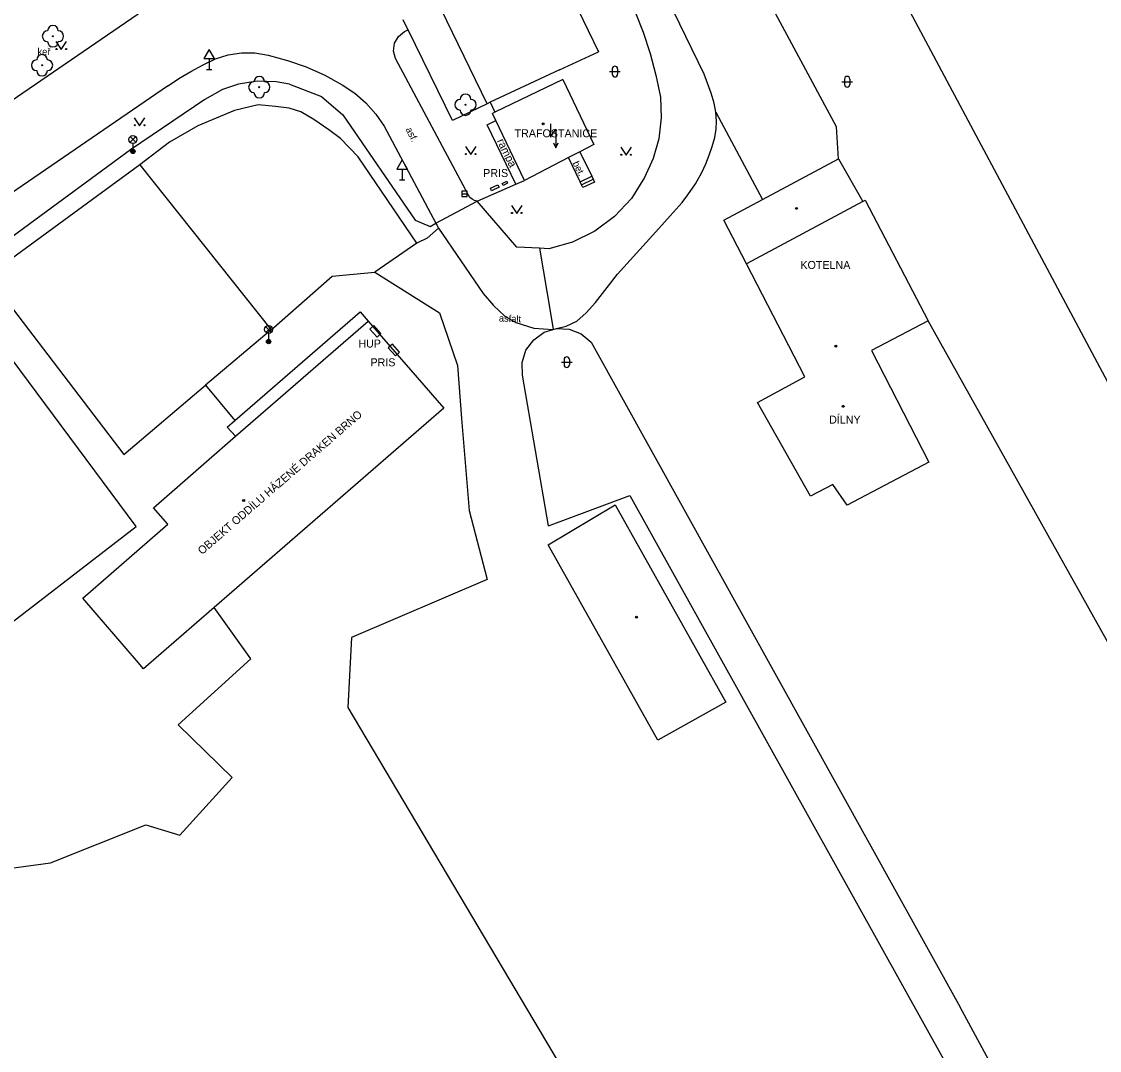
# Model space of a CAD drawing. Extents: x -600391 to -599491, y -1160176 to -1159402.
# Drawn here: x -599693.4 to -599592.4, y -1159796.2 to -1159699.8 of the extents above; entities that cross this region are included whole.
import ezdxf

# ---------------------------------------------------------------- set-up
doc = ezdxf.new("R2010")
doc.units = 0
for name, color, linetype in [('Level 10', 7, 'Continuous'), ('Level 11', 7, 'Continuous'), ('Level 22', 7, 'Continuous'), ('Level 24', 7, 'Continuous'), ('Level 27', 7, 'Continuous'), ('Level 33', 7, 'Continuous'), ('Level 34', 7, 'Continuous'), ('Level 36', 7, 'Continuous'), ('Level 39', 7, 'Continuous'), ('Level 40', 7, 'Continuous'), ('Level 41', 7, 'Continuous'), ('Level 42', 7, 'Continuous'), ('Level 5', 7, 'Continuous'), ('Level 7', 7, 'Continuous'), ('Level 8', 7, 'Continuous')]:
    doc.layers.add(name, color=color, linetype=linetype)

msp = doc.modelspace()

# ---------------------------------------------------------------- linework, layer by layer
at = {"layer": 'Level 10'}
for points in [[(-599616.85, -1159712.62), (-599617.03, -1159709.62), (-599628.71, -1159687.88), (-599635.73, -1159691.69), (-599639.93, -1159682.27)], [(-599681.97, -1159698.73), (-599694.34, -1159707.24)], [(-599635.92, -1159698.79), (-599635.15, -1159700.75), (-599634.49, -1159702.75), (-599633.95, -1159704.79)], [(-599658.33, -1159703.24), (-599658.52, -1159702.53), (-599658.44, -1159701.8), (-599658.08, -1159701.16)], [(-599658.08, -1159701.16), (-599657.5, -1159700.7)], [(-599657.5, -1159700.7), (-599657.17, -1159700.54)], [(-599676.37, -1159703.81), (-599675.2, -1159703.25)], [(-599675.2, -1159703.25), (-599674.01, -1159702.87)], [(-599674.01, -1159702.87), (-599672.77, -1159702.69)], [(-599672.77, -1159702.69), (-599671.52, -1159702.7), (-599670.29, -1159702.91)], [(-599670.29, -1159702.91), (-599668.47, -1159703.4), (-599666.7, -1159704.02), (-599664.98, -1159704.79), (-599663.33, -1159705.69)], [(-599651.52, -1159716.03), (-599658.33, -1159703.24)], [(-599679.71, -1159705.81), (-599678.63, -1159705.1), (-599677.51, -1159704.43), (-599676.37, -1159703.81)], [(-599633.95, -1159704.79), (-599633.52, -1159706.85)], [(-599679.71, -1159705.81), (-599696.04, -1159717), (-599699.69, -1159719.51), (-599700.44, -1159720.03)], [(-599663.33, -1159705.69), (-599662.17, -1159706.47), (-599661.12, -1159707.39), (-599660.19, -1159708.43), (-599659.4, -1159709.58)], [(-599633.52, -1159706.85), (-599633.44, -1159708.8), (-599633.67, -1159710.74), (-599634.2, -1159712.61), (-599635.02, -1159714.39)], [(-599659.4, -1159709.58), (-599654.56, -1159718.66), (-599654.31, -1159719.13)], [(-599654.31, -1159719.13), (-599655.37, -1159720.06), (-599656.35, -1159720.54), (-599661.83, -1159712.45)], [(-599635.02, -1159714.39), (-599636.25, -1159716.34), (-599637.82, -1159718.04), (-599639.67, -1159719.42), (-599641.75, -1159720.45), (-599643.99, -1159721.06)], [(-599650.94, -1159716.53), (-599651.17, -1159716.41), (-599651.37, -1159716.24), (-599651.52, -1159716.03)], [(-599650.69, -1159716.59), (-599650.94, -1159716.53)], [(-599643.99, -1159721.06), (-599644.85, -1159721.01), (-599646.97, -1159720.89), (-599650.69, -1159716.59)], [(-599646.45, -1159732.9), (-599646.48, -1159731.7), (-599646.12, -1159730.55), (-599645.4, -1159729.58), (-599644.42, -1159728.88), (-599643.56, -1159728.63), (-599643.26, -1159728.54), (-599642.06, -1159728.59), (-599640.94, -1159729.03), (-599640.01, -1159729.8)], [(-599644, -1159747.03), (-599646.45, -1159732.9)]]:
    msp.add_lwpolyline(points, dxfattribs=at)
at = {"layer": 'Level 11'}
for points in [[(-599569.11, -1159775.68), (-599618.27, -1159683.56)], [(-599643.26, -1159728.54), (-599642.35, -1159728.32), (-599641.35, -1159727.84), (-599640.48, -1159727.05), (-599639.61, -1159726.1), (-599638.5, -1159724.67), (-599637.54, -1159723.44), (-599633.68, -1159719.15), (-599632.61, -1159717.98), (-599631.49, -1159716.72), (-599630.95, -1159715.99), (-599630.24, -1159714.98), (-599629.64, -1159713.91), (-599629.28, -1159713.1), (-599628.96, -1159712.28), (-599628.68, -1159711.47), (-599628.44, -1159710.64), (-599628.31, -1159709.86), (-599628.28, -1159709.09), (-599628.33, -1159708.24), (-599628.49, -1159707.4), (-599628.77, -1159706.48), (-599629.44, -1159704.7), (-599635.73, -1159691.69)], [(-599661.83, -1159712.45), (-599663.5, -1159710.72), (-599664.58, -1159709.92), (-599665.99, -1159708.94), (-599667.23, -1159708.21), (-599668.31, -1159707.88), (-599669.6, -1159707.74), (-599671.22, -1159707.58), (-599673.43, -1159708.09), (-599676.87, -1159709.55), (-599679.52, -1159711.07), (-599682.29, -1159713.18), (-599669.98, -1159728.66)], [(-599628.33, -1159708.24), (-599623.96, -1159716.44)], [(-599647.08, -1159715), (-599649.77, -1159709.43), (-599648.95, -1159709.03)], [(-599641.04, -1159714.78), (-599642.15, -1159712.51)], [(-599641.08, -1159711.96), (-599639.96, -1159714.26)], [(-599682.29, -1159713.18), (-599696.56, -1159723.62), (-599683.81, -1159740.34), (-599676.15, -1159733.85)], [(-599641.04, -1159714.78), (-599639.96, -1159714.26)], [(-599640.91, -1159715.05), (-599639.83, -1159714.53)], [(-599639.83, -1159714.53), (-599639.7, -1159714.8), (-599640.78, -1159715.32), (-599640.91, -1159715.05)], [(-599639.96, -1159714.26), (-599639.83, -1159714.53)], [(-599640.91, -1159715.05), (-599641.04, -1159714.78)], [(-599654.31, -1159719.13), (-599650.12, -1159725.24), (-599649.17, -1159726.38), (-599648.09, -1159727.36), (-599647.06, -1159727.98), (-599645.4, -1159728.48), (-599643.56, -1159728.63)], [(-599656.35, -1159720.54), (-599660.27, -1159723.26)], [(-599644.85, -1159721.01), (-599643.82, -1159727.08), (-599643.56, -1159728.63)], [(-599669.98, -1159728.66), (-599664.28, -1159723.62), (-599660.27, -1159723.26), (-599654.21, -1159727.05), (-599652.53, -1159731.99), (-599652.16, -1159736.95)], [(-599736.1, -1159750.56), (-599718.63, -1159774.82), (-599682.64, -1159747.09), (-599699.8, -1159724.04)], [(-599673.33, -1159738.63), (-599674.13, -1159737.77), (-599673.41, -1159737.14), (-599661.66, -1159726.97), (-599660.9, -1159727.84)], [(-599669.98, -1159728.66), (-599676.15, -1159733.85), (-599673.41, -1159737.14)], [(-599591.14, -1159818.94), (-599566.68, -1159803.42), (-599577.83, -1159782.57), (-599608.43, -1159727.8)], [(-599640.01, -1159729.8), (-599605.45, -1159792.13)], [(-599652.16, -1159736.95), (-599651.45, -1159745.57), (-599649.76, -1159752.05), (-599662.47, -1159757.49), (-599662.8, -1159764.05), (-599639.63, -1159803.08)], [(-599644, -1159747.03), (-599636.39, -1159744.16), (-599600.38, -1159808.9)], [(-599633.76, -1159767.1), (-599644.03, -1159748.79)], [(-599725.5, -1159796.11), (-599715.54, -1159789.16), (-599704.71, -1159780.49), (-599690.68, -1159778.59), (-599681.74, -1159775.04), (-599678.56, -1159775.99), (-599673.64, -1159770.59), (-599678.72, -1159765.67), (-599671.9, -1159759.48), (-599675.32, -1159754.67)], [(-599597.57, -1159814.01), (-599594.33, -1159812.67), (-599605.45, -1159792.13)]]:
    msp.add_lwpolyline(points, dxfattribs=at)
at = {"layer": 'Level 22'}
for centre in [(-599690.44, -1159701.14), (-599691.46, -1159703.86), (-599671.11, -1159705.91), (-599651.78, -1159707.56)]:
    msp.add_circle(centre, 0.05, dxfattribs=at)
for centre, start, end in [((-599690.44, -1159700.64), 0, 180), ((-599690.94, -1159701.14), 90, 270), ((-599689.94, -1159701.14), 270, 90), ((-599690.44, -1159701.64), 180, 0), ((-599691.96, -1159703.86), 90, 270), ((-599691.46, -1159703.36), 0, 180), ((-599690.96, -1159703.86), 270, 90), ((-599691.46, -1159704.36), 180, 0), ((-599671.61, -1159705.91), 90, 270), ((-599671.11, -1159705.41), 0, 180), ((-599670.61, -1159705.91), 270, 90), ((-599671.11, -1159706.41), 180, 0), ((-599651.78, -1159707.06), 0, 180), ((-599652.28, -1159707.56), 90, 270), ((-599651.28, -1159707.56), 270, 90), ((-599651.78, -1159708.06), 180, 0)]:
    msp.add_arc(centre, 0.5, start, end, dxfattribs=at)
at = {"layer": 'Level 24'}
for points in [[(-599649.46, -1159715.39), (-599648.75, -1159715.06)], [(-599649.35, -1159715.62), (-599649.46, -1159715.39)], [(-599648.64, -1159715.29), (-599649.35, -1159715.62)], [(-599648.75, -1159715.06), (-599648.64, -1159715.29)], [(-599648.34, -1159714.94), (-599647.93, -1159714.73)], [(-599648.25, -1159715.12), (-599648.34, -1159714.94)], [(-599647.84, -1159714.91), (-599648.25, -1159715.12)], [(-599647.93, -1159714.73), (-599647.84, -1159714.91)]]:
    msp.add_lwpolyline(points, dxfattribs=at)
for points in [[(-599660.75, -1159728.59), (-599660.07, -1159729.33), (-599659.71, -1159728.99), (-599660.39, -1159728.25)], [(-599659.02, -1159730.33), (-599658.36, -1159731.08), (-599657.98, -1159730.75), (-599658.64, -1159730)]]:
    msp.add_lwpolyline(points, close=True, dxfattribs=at)
at = {"layer": 'Level 27'}
msp.add_line((-599652.13, -1159715.91), (-599651.63, -1159715.91), dxfattribs=at)
msp.add_lwpolyline([(-599652.13, -1159716.16), (-599651.63, -1159716.16), (-599651.63, -1159715.66), (-599652.13, -1159715.66)], close=True, dxfattribs=at)
at = {"layer": 'Level 33'}
for p, q in [((-599683.21, -1159711.08), (-599682.68, -1159710.55)), ((-599683.21, -1159710.55), (-599682.68, -1159711.08)), ((-599682.95, -1159711.19), (-599682.95, -1159711.94)), ((-599670.5, -1159728.89), (-599669.97, -1159728.36)), ((-599670.5, -1159728.36), (-599669.97, -1159728.89)), ((-599670.24, -1159729), (-599670.24, -1159729.75))]:
    msp.add_line(p, q, dxfattribs=at)
for centre, radius in [((-599682.95, -1159710.82), 0.375), ((-599682.95, -1159711.94), 0.2), ((-599682.95, -1159711.94), 0.145), ((-599682.95, -1159711.94), 0.0876), ((-599670.24, -1159728.62), 0.375), ((-599670.24, -1159729.75), 0.2), ((-599670.24, -1159729.75), 0.145), ((-599670.24, -1159729.75), 0.0876)]:
    msp.add_circle(centre, radius, dxfattribs=at)
at = {"layer": 'Level 34'}
for p, q in [((-599675.79, -1159703.23), (-599675.79, -1159704.25)), ((-599676.04, -1159704.25), (-599675.54, -1159704.25)), ((-599657.73, -1159713.59), (-599657.73, -1159714.61)), ((-599657.98, -1159714.61), (-599657.48, -1159714.61))]:
    msp.add_line(p, q, dxfattribs=at)
for points in [[(-599676.29, -1159703.23), (-599675.29, -1159703.23), (-599675.79, -1159702.37)], [(-599658.23, -1159713.59), (-599657.23, -1159713.59), (-599657.73, -1159712.73)]]:
    msp.add_lwpolyline(points, close=True, dxfattribs=at)
at = {"layer": 'Level 36'}
for p, q in [((-599638.29, -1159704.45), (-599637.29, -1159704.45)), ((-599638.04, -1159704.2), (-599638.04, -1159704.7)), ((-599637.54, -1159704.2), (-599637.54, -1159704.7)), ((-599616.53, -1159705.4), (-599615.53, -1159705.4)), ((-599616.28, -1159705.15), (-599616.28, -1159705.65)), ((-599615.78, -1159705.15), (-599615.78, -1159705.65)), ((-599642.8, -1159731.68), (-599641.8, -1159731.68)), ((-599642.55, -1159731.43), (-599642.55, -1159731.93)), ((-599642.05, -1159731.43), (-599642.05, -1159731.93))]:
    msp.add_line(p, q, dxfattribs=at)
for points in [[(-599690.16, -1159701.64), (-599689.66, -1159702.39), (-599689.16, -1159701.64)], [(-599682.82, -1159708.78), (-599682.32, -1159709.53), (-599681.82, -1159708.78)], [(-599643.81, -1159709.36), (-599643.81, -1159710.61), (-599643.31, -1159709.86), (-599643.31, -1159711.61)], [(-599651.8, -1159711.48), (-599651.3, -1159712.23), (-599650.8, -1159711.48)], [(-599643.53, -1159711.12), (-599643.31, -1159711.61), (-599643.09, -1159711.12)], [(-599637.24, -1159711.55), (-599636.74, -1159712.3), (-599636.24, -1159711.55)], [(-599647.48, -1159717), (-599646.98, -1159717.75), (-599646.48, -1159717)]]:
    msp.add_lwpolyline(points, dxfattribs=at)
for centre in [(-599690.11, -1159702.34), (-599689.21, -1159702.34), (-599682.77, -1159709.48), (-599681.87, -1159709.48), (-599651.75, -1159712.18), (-599650.85, -1159712.18), (-599637.19, -1159712.25), (-599636.29, -1159712.25), (-599647.43, -1159717.7), (-599646.53, -1159717.7)]:
    msp.add_circle(centre, 0.05, dxfattribs=at)
for centre, start, end in [((-599637.79, -1159704.2), 0, 180), ((-599637.79, -1159704.7), 180, 0), ((-599616.03, -1159705.15), 0, 180), ((-599616.03, -1159705.65), 180, 0), ((-599642.3, -1159731.43), 0, 180), ((-599642.3, -1159731.93), 180, 0)]:
    msp.add_arc(centre, 0.25, start, end, dxfattribs=at)
at = {"layer": 'Level 39'}
for centre, radius in [((-599644.51, -1159709.35), 0.09), ((-599644.51, -1159709.35), 0.0398), ((-599620.77, -1159717.27), 0.09), ((-599620.77, -1159717.27), 0.0398), ((-599617.08, -1159730.18), 0.09), ((-599617.08, -1159730.18), 0.0398), ((-599616.4, -1159735.82), 0.09), ((-599616.4, -1159735.82), 0.0398), ((-599672.57, -1159744.65), 0.09), ((-599672.57, -1159744.65), 0.0398), ((-599635.76, -1159755.58), 0.09), ((-599635.76, -1159755.58), 0.0398)]:
    msp.add_circle(centre, radius, dxfattribs=at)
at = {"layer": 'Level 5'}
for points in [[(-599646.7, -1159687.23), (-599644.41, -1159692.01), (-599642.22, -1159696.57), (-599639.32, -1159702.61)], [(-599649.76, -1159707.46), (-599658.96, -1159688.48)], [(-599642.98, -1159704.28), (-599639.32, -1159702.61)], [(-599642.98, -1159704.28), (-599649.48, -1159707.33), (-599649.76, -1159707.46)], [(-599642.68, -1159705.2), (-599649.04, -1159708.26), (-599649.26, -1159708.37)], [(-599642.68, -1159705.2), (-599639.76, -1159711.28)], [(-599646.26, -1159714.65), (-599648.95, -1159709.03), (-599649.26, -1159708.37)], [(-599639.76, -1159711.28), (-599641.08, -1159711.96)], [(-599642.15, -1159712.51), (-599646.26, -1159714.65)], [(-599641.08, -1159711.96), (-599642.15, -1159712.51)], [(-599627.57, -1159718.38), (-599623.96, -1159716.44), (-599622.63, -1159715.73), (-599616.85, -1159712.62)], [(-599616.85, -1159712.62), (-599614.56, -1159716.63)], [(-599614.56, -1159716.63), (-599625.45, -1159722.48)], [(-599614.56, -1159716.63), (-599614.34, -1159716.51)], [(-599614.34, -1159716.51), (-599608.43, -1159727.8)], [(-599625.45, -1159722.48), (-599627.57, -1159718.38)], [(-599619.99, -1159733.07), (-599625.45, -1159722.48)], [(-599673.33, -1159738.63), (-599660.9, -1159727.84)], [(-599660.9, -1159727.84), (-599653.83, -1159735.98)], [(-599608.43, -1159727.8), (-599613.75, -1159730.59)], [(-599613.75, -1159730.59), (-599608.39, -1159741.06)], [(-599624.43, -1159735.47), (-599619.99, -1159733.07)], [(-599619.45, -1159744.23), (-599624.43, -1159735.47)], [(-599653.83, -1159735.98), (-599675.32, -1159754.67), (-599681.95, -1159760.43)], [(-599681.03, -1159745.32), (-599673.33, -1159738.63)], [(-599608.39, -1159741.06), (-599616.04, -1159745.09)], [(-599617.37, -1159743.13), (-599619.45, -1159744.23)], [(-599616.04, -1159745.09), (-599617.37, -1159743.13)], [(-599679.68, -1159746.86), (-599681.03, -1159745.32)], [(-599644.03, -1159748.79), (-599637.75, -1159745.06)], [(-599637.75, -1159745.06), (-599627.4, -1159763.53)], [(-599687.63, -1159753.81), (-599679.68, -1159746.86)], [(-599686.49, -1159755.15), (-599687.63, -1159753.81)], [(-599682.62, -1159759.65), (-599686.49, -1159755.15)], [(-599681.95, -1159760.43), (-599682.62, -1159759.65)], [(-599627.4, -1159763.53), (-599633.76, -1159767.1)]]:
    msp.add_lwpolyline(points, dxfattribs=at)
at = {"layer": 'Level 7'}
for points in [[(-599649.76, -1159707.46), (-599653, -1159709.05), (-599657.17, -1159700.54), (-599657.25, -1159700.38)], [(-599668.27, -1159705.63), (-599669.53, -1159705.4), (-599671.3, -1159705.35), (-599673.04, -1159705.62), (-599674.55, -1159706.13), (-599676.22, -1159707.08)], [(-599668.27, -1159705.63), (-599665.27, -1159706.8), (-599663.27, -1159708.49)], [(-599676.22, -1159707.08), (-599683.17, -1159711.79), (-599693.2, -1159719.15), (-599697.63, -1159722.42)], [(-599649.48, -1159707.33), (-599649.04, -1159708.26)], [(-599663.27, -1159708.49), (-599656.5, -1159718.39), (-599655.1, -1159718.97)], [(-599650.69, -1159716.59), (-599647.08, -1159715), (-599646.26, -1159714.65)], [(-599655.1, -1159718.97), (-599654.56, -1159718.66)]]:
    msp.add_lwpolyline(points, dxfattribs=at)
at = {"layer": 'Level 8'}
for points in [[(-599657.25, -1159700.38), (-599657.64, -1159699.6)], [(-599654.56, -1159718.66), (-599650.69, -1159716.59)]]:
    msp.add_lwpolyline(points, dxfattribs=at)

# ---------------------------------------------------------------- texts
at = {"layer": 'Level 40'}
for s, rotation, p in [('asf.', 296.7493, (-599657.42, -1159709.86)), ('bet.', 296.06, (-599641.77, -1159713.03)), ('asfalt', 357.57, (-599648.67, -1159727.87))]:
    msp.add_text(s, height=0.65, rotation=rotation, dxfattribs=at).set_placement(p)
at = {"layer": 'Level 41'}
for s, p in [('TRAFOSTANICE', (-599647.19, -1159710.61)), ('PRIS', (-599650.13, -1159714.33)), ('KOTELNA', (-599620.41, -1159722.95)), ('HUP', (-599661.83, -1159730.31)), ('PRIS', (-599660.69, -1159732.07)), ('DÍLNY', (-599617.72, -1159737.44))]:
    msp.add_text(s, height=0.75, dxfattribs=at).set_placement(p)
msp.add_text('OBJEKT ODDÍLU HÁZENÉ DRAKEN BRNO', height=0.75, rotation=40.94, dxfattribs=at).set_placement((-599676.47, -1159749.76))
at = {"layer": 'Level 42'}
msp.add_text('keř', height=0.65, dxfattribs=at).set_placement((-599691.89, -1159702.91))
msp.add_text('rampa', height=0.75, rotation=296.19, dxfattribs=at).set_placement((-599648.87, -1159710.96))

doc.saveas('drawing.dxf')
